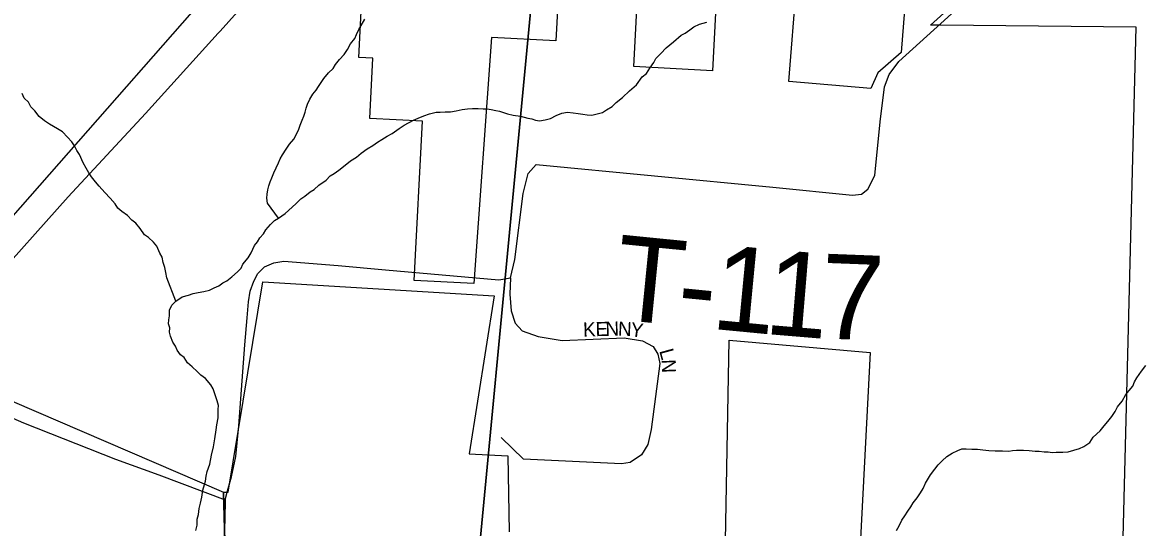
# Model space of a CAD drawing. Extents: x 1310247 to 1664935, y 284496 to 704931.
# Drawn here: x 1467039 to 1471012, y 570190 to 571977 of the extents above; entities that cross this region are included whole.
import ezdxf

# ---------------------------------------------------------------- set-up
doc = ezdxf.new("R2010")
doc.units = 0
for name, color, linetype in [('GM_P_State_Location', 7, 'Continuous'), ('GM_X_Corporation_Text', 7, 'Continuous'), ('GM_X_County', 7, 'Continuous'), ('GM_X_County_Subdivision_Text', 7, 'Continuous'), ('GM_X_Major_Lake_Text', 7, 'Continuous'), ('GM_X_Minor_River_Text', 7, 'Continuous'), ('GM_X_State_Location', 7, 'Continuous'), ('GM_X_State_Shield', 7, 'Continuous'), ('GM_X_Township_Subdivision', 7, 'Continuous')]:
    doc.layers.add(name, color=color, linetype=linetype)

msp = doc.modelspace()

# ---------------------------------------------------------------- linework, layer by layer
at = {"layer": 'GM_X_Corporation_Text'}
for points in [[(1470290.9, 571972.7), (1470721.2, 572363.8), (1470739.1, 572380.3)], [(1466639.3, 570735.8), (1467042.3, 570560.1), (1467367.8, 570432), (1467521.1, 570376.3), (1467756.3, 570288.6), (1467755.8, 570220.4), (1467741, 569824.8)]]:
    msp.add_lwpolyline(points, dxfattribs=at)
at = {"layer": 'GM_X_County'}
for points in [[(1468903.1, 572708.2), (1468398.6, 567407), (1462854.6, 567868.4), (1463336.5, 573238.1)], [(1474265.8, 571980.6), (1473763.6, 566593.3), (1468398.6, 567407), (1468903.1, 572708.2)]]:
    msp.add_lwpolyline(points, close=True, dxfattribs=at)
at = {"layer": 'GM_X_County_Subdivision_Text'}
msp.add_lwpolyline([(1467756.3, 570288.6), (1467764.8, 570319.6), (1467779.5, 570369.5), (1467793.7, 570441.4), (1467804.7, 570550.6), (1467826.2, 570836.2), (1467834.1, 570932.3), (1467839.3, 570988.5), (1467845.4, 571026.3), (1467858, 571062), (1467872.7, 571088.8), (1467895.8, 571111.9), (1467928.3, 571126.1), (1467964.8, 571132.9), (1468156.3, 571117.3), (1468323.9, 571101.4), (1468725, 571066.7), (1468767, 571073), (1468782.3, 571138.7), (1468811.7, 571371.2), (1468829.5, 571442.6), (1468857.9, 571474.2), (1469695.9, 571394.7), (1469977.2, 571365.5), (1470009.2, 571369.3), (1470031.7, 571387.1), (1470057.1, 571435.1), (1470076, 571625.1), (1470091, 571749.3), (1470107, 571793), (1470141.8, 571838.6), (1470290.9, 571972.7)], dxfattribs=at)
at = {"layer": 'GM_X_Major_Lake_Text'}
for points in [[(1473889.2, 579189.6), (1471945.5, 576984.9), (1470360.8, 575189.2), (1470883.7, 575129), (1468678.2, 572718), (1468288.6, 572753.7), (1466584, 570816.5), (1467750.2, 570315.2), (1467761.6, 569926.6)], [(1470182.1, 572276.3), (1470149.6, 571870.1), (1470066.9, 571797.9), (1470042.3, 571743.3), (1469752.8, 571767.6), (1469779.2, 572109.1)], [(1468940.3, 572151.1), (1468927.7, 571911.2), (1468699, 571923.2), (1468636.4, 571053.3), (1468425.6, 571064.4), (1468455.1, 571627.2), (1468268.3, 571637), (1468279.5, 571849.9), (1468229.5, 571852.5), (1468250.3, 572250.4)], [(1470929.4, 569876.6), (1470982, 571959.9), (1470290.3, 571967.6), (1470253.5, 571967), (1470546, 572231.6)], [(1469498.6, 572123.8), (1469482, 571806), (1469203.4, 571820.6), (1469219.9, 572136.4)], [(1467761.6, 569926.6), (1467750.2, 570315.2), (1467767.5, 570315.8), (1467889.8, 571059.4), (1468709.2, 571010.3), (1468620.8, 570451.5), (1468757.6, 570444.3), (1468762.3, 570174.8)], [(1469526.1, 570014.9), (1469540.7, 570852.6), (1470040.4, 570808.9), (1469992.8, 569900.2)]]:
    msp.add_lwpolyline(points, dxfattribs=at)
at = {"layer": 'GM_X_Minor_River_Text'}
for points in [[(1467945, 571283.9), (1467906.1, 571337), (1467904.5, 571355.1), (1467904.8, 571369.1), (1467907.1, 571385.2), (1467911.4, 571399.1), (1467915.7, 571413.1), (1467922, 571427), (1467928.4, 571444.9), (1467936.8, 571462.8), (1467945.2, 571480.7), (1467951.6, 571494.6), (1467959.9, 571508.5), (1467972.3, 571528.3), (1467984.7, 571546.1), (1467999.1, 571563.8), (1468007.5, 571579.7), (1468017.9, 571599.6), (1468022.2, 571613.5), (1468028.6, 571631.4), (1468034.9, 571645.4), (1468039.2, 571659.3), (1468043.5, 571673.3), (1468047.9, 571687.2), (1468056.3, 571705.1), (1468066.7, 571723), (1468079, 571736.8), (1468087.3, 571750.6), (1468105.9, 571778.3), (1468122.3, 571798), (1468138.7, 571813.8), (1468147, 571827.6), (1468161.4, 571845.4), (1468177.8, 571863.1), (1468190.2, 571880.9), (1468200.7, 571900.8), (1468215.1, 571920.5), (1468221.4, 571934.4), (1468229.8, 571952.3), (1468238.1, 571966.2), (1468250.6, 571988)], [(1468024.6, 571352.5), (1468038.8, 571362.2), (1468057.2, 571377.9), (1468071.4, 571385.6), (1468087.7, 571401.3), (1468114.1, 571418.8), (1468128.5, 571434.5), (1468142.7, 571442.3), (1468158.9, 571453.9), (1468175.3, 571467.7), (1468199.7, 571487.2), (1468222, 571500.8), (1468238.4, 571514.5), (1468258.7, 571530.1), (1468279, 571541.7), (1468295.3, 571553.4), (1468311.5, 571563.1), (1468329.8, 571574.7), (1468348, 571584.3), (1468372.4, 571601.9), (1468390.7, 571613.5), (1468423.1, 571630.9), (1468439.3, 571638.6), (1468459.5, 571646.2), (1468479.7, 571653.8), (1468503.9, 571659.3), (1468517.9, 571658.9), (1468535.9, 571660.6), (1468553.9, 571660.2), (1468574, 571663.8), (1468596.2, 571669.3), (1468614.2, 571670.9), (1468632.3, 571672.5), (1468652.3, 571672.1), (1468670.3, 571671.7), (1468684.4, 571671.4), (1468698.3, 571669.1), (1468714.3, 571664.7), (1468728.2, 571662.4), (1468756.1, 571653.8), (1468776, 571649.3), (1468801.9, 571644.7), (1468827.8, 571638.2), (1468841.8, 571635.8), (1468855.7, 571631.5), (1468869.7, 571629.2), (1468889.8, 571632.8), (1468907.9, 571636.4), (1468928.2, 571648), (1468948.4, 571655.6), (1468968.5, 571659.2), (1468988.4, 571656.7), (1469006.4, 571654.3), (1469022.4, 571652), (1469038.4, 571649.6), (1469054.4, 571649.3), (1469078.5, 571654.8), (1469092.6, 571658.5), (1469106.9, 571668.2), (1469127.1, 571679.8), (1469141.4, 571693.6), (1469163.9, 571711.2), (1469188.4, 571734.7), (1469212.9, 571756.3), (1469233.5, 571783.9), (1469247.8, 571795.7), (1469260.2, 571815.5), (1469274.7, 571835.2), (1469281, 571849.2), (1469299.4, 571866.8), (1469317.9, 571886.5), (1469344.4, 571908), (1469370.9, 571931.5), (1469385.1, 571939.2), (1469401.4, 571950.9), (1469415.6, 571960.7), (1469435.8, 571970.2), (1469462, 571977.7)], [(1467582.1, 570990.7), (1467549.9, 571073.7), (1467546.3, 571091.9), (1467542.7, 571110), (1467537.1, 571128.2), (1467533.4, 571146.4), (1467525.7, 571160.6), (1467514.3, 571184.9), (1467502.6, 571199.2), (1467484.9, 571215.7), (1467471.1, 571226), (1467455.6, 571248.4), (1467439.9, 571266.8), (1467426.1, 571277.2), (1467410.5, 571293.6), (1467390.8, 571308.1), (1467377, 571320.4), (1467367.3, 571334.7), (1467349.7, 571355.1), (1467330.1, 571375.6), (1467310.6, 571398.1), (1467296.9, 571412.5), (1467283.3, 571430.8), (1467273.6, 571445.1), (1467263.9, 571461.4), (1467254.3, 571479.7), (1467240.9, 571510.1), (1467231.2, 571524.3), (1467223.6, 571540.6), (1467213.9, 571554.8), (1467198.2, 571571.2), (1467180.6, 571589.7), (1467162.8, 571600.1), (1467135.1, 571616.8), (1467117.3, 571629.2), (1467097.6, 571643.7), (1467082.1, 571664.1), (1467068.4, 571678.4), (1467060.7, 571694.7), (1467045, 571709.1), (1467037.3, 571725.3)], [(1467652.7, 570180.2), (1467657.1, 570198.2), (1467657.6, 570220.3), (1467661.9, 570236.2), (1467664.4, 570258.2), (1467668.8, 570276.2), (1467673.3, 570298.2), (1467677.8, 570322.2), (1467686.5, 570354.1), (1467688.9, 570372.1), (1467693.2, 570388.1), (1467701.8, 570414), (1467708.5, 570446), (1467715.2, 570475.9), (1467719.8, 570503.9), (1467724.5, 570536), (1467726.9, 570554), (1467731.4, 570578), (1467731.7, 570594), (1467732, 570608), (1467732.4, 570622.1), (1467728.7, 570638.2), (1467719.3, 570666.5), (1467713.6, 570680.7), (1467705.9, 570694.9), (1467686.4, 570717.4), (1467670.6, 570729.8), (1467656.9, 570742.2), (1467639.2, 570758.6), (1467623.5, 570773), (1467611.9, 570791.3), (1467598.1, 570801.7), (1467586.4, 570818), (1467580.7, 570832.2), (1467571, 570846.4), (1467563.4, 570866.7), (1467559.7, 570880.8), (1467560.1, 570896.8), (1467556.4, 570911), (1467556.7, 570925), (1467559, 570939), (1467559.4, 570959.1), (1467567.8, 570977), (1467582.1, 570990.7), (1467604.5, 571006.3), (1467626.7, 571011.8), (1467642.8, 571017.5), (1467660.9, 571021.1), (1467681, 571024.7), (1467701.2, 571030.3), (1467717.3, 571038), (1467733.5, 571045.7), (1467747.8, 571055.4), (1467762, 571063.1), (1467780.3, 571076.7), (1467800.7, 571094.4), (1467813, 571108.2), (1467819.3, 571122.1), (1467837.8, 571143.8), (1467848.2, 571161.6), (1467860.8, 571187.4), (1467871.1, 571201.2), (1467879.4, 571215.1), (1467891.7, 571228.9), (1467900, 571242.8), (1467916.5, 571262.5), (1467930.8, 571276.2), (1467945, 571283.9), (1467969.4, 571301.5), (1467993.9, 571323), (1468008.2, 571336.8), (1468024.6, 571352.5)], [(1470235.7, 570346.8), (1470254.4, 570376.5), (1470268.8, 570396.3), (1470281.2, 570412.1), (1470295.5, 570425.8), (1470311.9, 570441.5), (1470330.2, 570453.2), (1470350.4, 570462.7), (1470364.5, 570468.4), (1470380.5, 570468.1), (1470400.6, 570467.7), (1470420.6, 570467.2), (1470438.6, 570464.8), (1470460.5, 570462.4), (1470482.5, 570461.9), (1470508.6, 570461.3), (1470530.6, 570460.8), (1470544.6, 570462.5), (1470558.7, 570464.2), (1470582.7, 570463.7), (1470602.7, 570463.3), (1470624.7, 570460.8), (1470638.7, 570460.5), (1470656.7, 570458.1), (1470670.7, 570457.8), (1470684.7, 570455.5), (1470698.7, 570457.2), (1470722.8, 570456.7), (1470740.8, 570458.3), (1470761, 570463.8), (1470781.1, 570469.4), (1470797.3, 570477.1), (1470817.6, 570490.7), (1470830.1, 570510.5), (1470854.6, 570532.1), (1470869, 570549.8), (1470881.3, 570565.6), (1470895.7, 570583.4), (1470908.1, 570601.2), (1470916.5, 570617), (1470932.9, 570636.8), (1470945.5, 570660.6), (1470957.8, 570674.4), (1470970.1, 570690.2), (1470976.5, 570706.1), (1470984.8, 570719.9), (1471001.3, 570743.7), (1471015.8, 570763.4)], [(1470134, 570180.4), (1470142.3, 570196.3), (1470152.8, 570216.1), (1470163.1, 570232), (1470173.5, 570247.8), (1470183.8, 570263.6), (1470192.2, 570277.5), (1470206.6, 570295.2), (1470219, 570313), (1470227.3, 570328.9), (1470235.7, 570346.8)]]:
    msp.add_lwpolyline(points, dxfattribs=at)
at = {"layer": 'GM_X_State_Location'}
msp.add_lwpolyline([(1468767, 571073), (1468764.9, 571015.8), (1468768.6, 570956.5), (1468782.8, 570912.9), (1468807.5, 570886.1), (1468864.2, 570865.6), (1468949.8, 570852), (1469169.7, 570860.9), (1469233.8, 570850.9), (1469271.6, 570830.5), (1469288.9, 570803.2), (1469295.7, 570770.1), (1469264.3, 570536.5), (1469252.7, 570483.9), (1469230.6, 570447.2), (1469190.9, 570420.6), (1469159.2, 570415.2), (1468812.6, 570432.5), (1468734.1, 570508.3)], dxfattribs=at)
at = {"layer": 'GM_X_State_Shield'}
for points in [[(1467731.6, 571938.4), (1467738.9, 571946.4), (1468013.5, 572253.4), (1468290, 572550.4), (1468476.6, 572748.4)], [(1466639.3, 570735.8), (1466917.2, 571043.4), (1467200.1, 571360.2), (1467474.5, 571655.2), (1467731.6, 571938.4)]]:
    msp.add_lwpolyline(points, dxfattribs=at)

# ---------------------------------------------------------------- texts
at = {"layer": 'GM_P_State_Location'}
for s, rotation, p in [('K', 1.6178, (1469024.3, 570865.6)), ('E', 1.6455, (1469068.3, 570866.9)), ('N', 1.6615, (1469103.5, 570867.9)), ('N', 357.4639, (1469146.5, 570869.2)), ('Y', 352.6364, (1469189.4, 570867.3)), ('L', 285.3486, (1469293, 570815.4)), ('N', 272.1421, (1469301.8, 570784.4))]:
    msp.add_text(s, height=50, rotation=rotation, dxfattribs=at).set_placement(p)
at = {"layer": 'GM_X_Township_Subdivision'}
for s, rotation, p in [('T', 354.3338, (1469126.1, 570928)), ('1', 354.5377, (1469473.2, 570893.7)), ('1', 355.2335, (1469661.1, 570875.7)), ('7', 357.7914, (1469859.9, 570859.5)), ('-', 354.4024, (1469349.8, 570905.8))]:
    msp.add_text(s, height=300, rotation=rotation, dxfattribs=at).set_placement(p)

doc.saveas('drawing.dxf')
